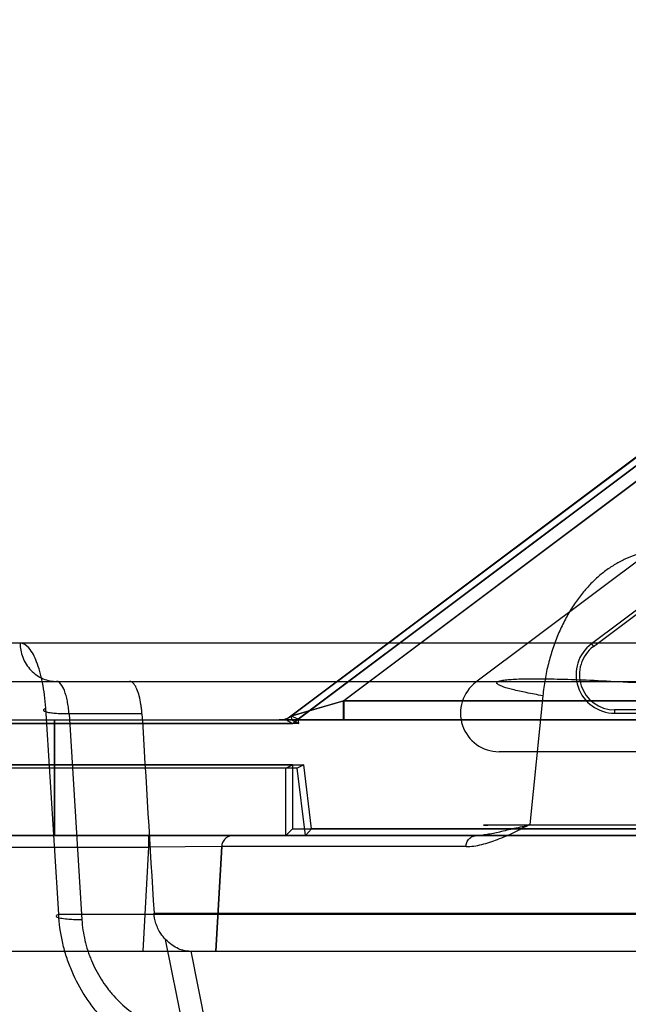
# Model space of a CAD drawing. Header units: millimetres. Extents: x 0 to 297, y 0 to 210.
# Tile 377 of 446: x 239.301 to 239.443, y 161.193 to 161.423. Entities that reach past the tile are written whole.
import ezdxf

# ---------------------------------------------------------------- set-up
doc = ezdxf.new("R2010")
doc.units = ezdxf.units.MM
doc.header["$LTSCALE"] = 16.335
doc.layers.get('0').update_dxf_attribs({"linetype": 'CONTINUOUS'})
for name, color, linetype in [('AXES_REF', 7, 'CONTINUOUS'), ('INTFCLR_1', 7, 'CONTINUOUS'), ('INTFCLR_144815', 7, 'CONTINUOUS'), ('INTFCLR_72935', 7, 'CONTINUOUS')]:
    doc.layers.add(name, color=color, linetype=linetype)

msp = doc.modelspace()

# ---------------------------------------------------------------- linework, layer by layer
at = {"color": 7, "linetype": 'Continuous'}
for radius in [8.7262453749, 8.7255, 8.6696226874]:
    msp.add_circle((241.415033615, 154.4105885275), radius, dxfattribs=at)
msp.add_arc((241.415033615, 154.4105885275), 8.64, 278.2771290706, 261.7228709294, dxfattribs=at)
at = {"layer": 'AXES_REF', "color": 9, "linetype": 'Continuous'}
msp.add_arc((241.415033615, 154.4105885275), 7.9600610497, 94.4118118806, 85.5881881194, dxfattribs=at)
at = {"layer": 'INTFCLR_1', "color": 9, "linetype": 'Continuous'}
for p, q in [((239.3639819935, 161.2604885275), (239.5249799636, 161.3812370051)), ((239.5184515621, 161.370715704), (239.3762819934, 161.2640885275)), ((239.3762819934, 161.2640885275), (239.3639819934, 161.2604885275)), ((239.3762819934, 161.2640885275), (239.3762819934, 161.2595885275)), ((239.499845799, 161.2640885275), (239.3762819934, 161.2640885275)), ((239.3087819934, 161.2325885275), (239.3087819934, 161.2595885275)), ((239.3612819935, 161.2595885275), (239.5608381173, 161.2595885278))]:
    msp.add_line(p, q, dxfattribs=at)
at = {"layer": 'INTFCLR_1', "color": 6, "linetype": 'Continuous'}
for p, q in [((239.5257064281, 161.3797981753), (239.3656687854, 161.2597699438)), ((239.5365064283, 161.365398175), (239.407142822, 161.2683754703)), ((239.2367819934, 161.2595885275), (239.3612819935, 161.2595885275)), ((239.3639835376, 161.2604895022), (239.3640887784, 161.2595885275)), ((239.3656690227, 161.2597679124), (239.3639837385, 161.2604877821)), ((239.3640886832, 161.2595893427), (239.3657818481, 161.258802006)), ((239.3657819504, 161.2588011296), (239.3656687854, 161.2597699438)), ((239.365783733, 161.2588011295), (239.2375693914, 161.2588011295)), ((239.5020954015, 161.2521754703), (239.4125428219, 161.2521754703)), ((239.3654459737, 161.2483385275), (239.2367819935, 161.2483385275)), ((239.2375693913, 161.2491259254), (239.3669495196, 161.2491259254)), ((239.3669495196, 161.2491259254), (239.3654459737, 161.2483385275)), ((239.3673437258, 161.2325885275), (239.3654459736, 161.2483385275)), ((239.3687509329, 161.2341754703), (239.3669495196, 161.2491259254)), ((239.3673437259, 161.2325885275), (239.3687509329, 161.2341754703)), ((239.4979054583, 161.2341754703), (239.3687509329, 161.2341754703)), ((239.5591741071, 161.2325885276), (239.2367819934, 161.2325885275))]:
    msp.add_line(p, q, dxfattribs=at)
msp.add_arc((239.4125428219, 161.2611754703), 0.009000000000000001, 126.8698970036, 269.999999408, dxfattribs=at)
at = {"layer": 'INTFCLR_1', "color": 9, "linetype": 'Continuous'}
msp.add_arc((239.3612819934, 161.2640885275), 0.0045, 270.0000000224, 306.8698976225, dxfattribs=at)
at = {"layer": 'INTFCLR_144815', "color": 9, "linetype": 'Continuous'}
for p, q in [((239.7273236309, 161.277509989), (239.2606358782, 161.2775099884)), ((239.2696355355, 161.2685885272), (239.7813633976, 161.2685885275)), ((239.4227486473, 161.2652408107), (239.4197457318, 161.235147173)), ((239.3097649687, 161.2142743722), (239.3067411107, 161.262325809)), ((239.3121741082, 161.2609964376), (239.3151678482, 161.2129450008)), ((239.3291947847, 161.2609964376), (239.3121741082, 161.2609964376)), ((239.2394819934, 161.2325885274), (239.583846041, 161.2325885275)), ((239.3307245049, 161.2325885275), (239.3307245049, 161.2298885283)), ((239.2367819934, 161.2298885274), (239.3307245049, 161.2298885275)), ((239.330724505, 161.2298885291), (239.3293797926, 161.2055885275)), ((239.3478061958, 161.2300298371), (239.330724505, 161.2298885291)), ((239.4048322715, 161.2300298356), (239.3478061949, 161.2300298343)), ((239.3097649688, 161.2142743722), (239.5332508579, 161.2142743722)), ((239.332008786, 161.2145099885), (239.5489123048, 161.2145099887)), ((239.3391078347, 161.1863579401), (239.3346931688, 161.208354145)), ((239.3401444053, 161.2055885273), (240.7963786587, 161.2055885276)), ((239.3406146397, 161.2055886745), (239.3444981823, 161.1861806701))]:
    msp.add_line(p, q, dxfattribs=at)
at = {"layer": 'INTFCLR_144815', "color": 6, "linetype": 'Continuous'}
for p, q in [((239.3464569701, 161.205588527), (239.3478061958, 161.2300298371)), ((239.3478061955, 161.2300298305), (239.3464569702, 161.2055885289)), ((239.2367819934, 161.2055885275), (239.3401444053, 161.2055885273))]:
    msp.add_line(p, q, dxfattribs=at)
msp.add_ellipse((240.0324485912, 161.4431856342), major_axis=(-0.2659854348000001, 4.8020268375), ratio=0.1481620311, start_param=-4.6826476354, end_param=-4.6729584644, dxfattribs=at)
at = {"layer": 'INTFCLR_144815', "color": 9, "linetype": 'Continuous'}
for points, knots in [([(239.4518323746, 161.2993567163), (239.4509982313, 161.2993563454), (239.449331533, 161.2992667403), (239.4468565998, 161.2988596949), (239.4444196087, 161.2981813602), (239.4424346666, 161.2973919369), (239.4408740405, 161.2966214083), (239.4393116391, 161.2957450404), (239.4374089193, 161.294472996), (239.4352423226, 161.2926836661), (239.4331795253, 161.2906198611), (239.4315734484, 161.2886843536), (239.430351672, 161.286994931), (239.4291502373, 161.285178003), (239.4277624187, 161.282742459), (239.4265508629, 161.280154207), (239.4256783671, 161.2779666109), (239.4248663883, 161.27567372), (239.4240029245, 161.272706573), (239.4232204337, 161.2690257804), (239.4228757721, 161.266515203), (239.4227486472, 161.2652408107)], [0, 0, 0, 0, 0.0510003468, 0.1018158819, 0.1530610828, 0.2053708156, 0.232153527, 0.2594328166, 0.3148548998, 0.3718232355, 0.4309670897, 0.4930055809, 0.5253679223, 0.5584094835, 0.6261462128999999, 0.6965411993, 0.7329500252, 0.7701113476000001, 0.8452290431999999, 0.9216956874, 1, 1, 1, 1]), ([(239.3007494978, 161.2775099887), (239.3007540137, 161.2769646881), (239.3008603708, 161.2758422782), (239.3013254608, 161.2741807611), (239.3021207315, 161.2725839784), (239.3032280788, 161.2711589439), (239.3045890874, 161.2700001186), (239.3061143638, 161.2691708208), (239.3077005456, 161.2686916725), (239.3087719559, 161.2685885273), (239.3092899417, 161.2685885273)], [0, 0, 0, 0, 0.1196014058, 0.2458402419, 0.376363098, 0.5083583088, 0.6389536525, 0.7656136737, 0.8863934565, 1, 1, 1, 1]), ([(239.3067411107, 161.2623258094), (239.3066767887, 161.2633598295), (239.3064913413, 161.265363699), (239.3061041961, 161.2678099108), (239.3057059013, 161.2696437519), (239.3052821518, 161.271286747), (239.3044864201, 161.2736232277), (239.3033356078, 161.2761526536), (239.3015183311, 161.2775097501), (239.3007494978, 161.2775099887)], [0, 0, 0, 0, 0.1816099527, 0.3525121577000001, 0.4337782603, 0.510482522, 0.6499154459, 0.8652265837, 1, 1, 1, 1]), ([(239.3121741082, 161.2609964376), (239.3121383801, 161.2615135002), (239.312040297, 161.2625154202), (239.3118061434, 161.2639541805), (239.3115046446, 161.2652552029), (239.3110410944, 161.2666415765), (239.3105046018, 161.2678736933), (239.309651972, 161.2685885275), (239.3092899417, 161.2685885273)], [0, 0, 0, 0, 0.183595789, 0.3563608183, 0.515927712, 0.6565491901, 0.8717580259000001, 1, 1, 1, 1]), ([(239.4227486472, 161.2652408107), (239.4214594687, 161.2654719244), (239.4191000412, 161.2659182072), (239.4163215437, 161.2665234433), (239.4144885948, 161.2670148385), (239.4134582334, 161.2673303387), (239.4126914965, 161.2676507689), (239.4122035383, 161.2678857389), (239.4119278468, 161.2682677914), (239.4122903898, 161.2685955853), (239.4128623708, 161.268742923), (239.4138010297, 161.2689273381), (239.4150957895, 161.2690490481), (239.4167646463, 161.2691489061), (239.4187944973, 161.2692058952), (239.4221925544, 161.2692318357), (239.4272158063, 161.2691435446), (239.4340370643, 161.2688950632), (239.4417209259, 161.2685031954), (239.449982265, 161.2679927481), (239.4585345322, 161.2673864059), (239.4698042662, 161.266501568), (239.4781892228, 161.265759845), (239.483687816, 161.2652408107)], [0, 0, 0, 0, 0.0471680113, 0.08646725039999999, 0.1023972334, 0.1154509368, 0.1253629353, 0.1319654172, 0.1356289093, 0.1393917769, 0.1464841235, 0.1577198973, 0.1733764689, 0.193450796, 0.2178623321, 0.2465183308, 0.315816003, 0.3987764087, 0.49232953, 0.59289072, 0.6968592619, 0.8010960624, 1, 1, 1, 1]), ([(239.3121741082, 161.2609964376), (239.3116800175, 161.2609923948), (239.31071653, 161.2609980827), (239.3095393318, 161.2610468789), (239.308660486, 161.2611155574), (239.3078678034, 161.2612055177), (239.3071455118, 161.2613128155), (239.3065844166, 161.2615208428), (239.3062623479, 161.2616637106), (239.3062280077, 161.2621410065), (239.3065732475, 161.2622466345), (239.3067411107, 161.2623258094)], [0, 0, 0, 0, 0.2170099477, 0.4230457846, 0.517472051, 0.6038105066, 0.7744311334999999, 0.8322651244, 0.8718676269, 0.9184859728, 1, 1, 1, 1]), ([(239.4048322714, 161.2300298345), (239.4054411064, 161.2300296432), (239.4066744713, 161.2301303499), (239.409162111, 161.2306301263), (239.4122771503, 161.231700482), (239.4160292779, 161.2332600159), (239.4184276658, 161.2346691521), (239.4197453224, 161.2351471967)], [0, 0, 0, 0, 0.1149813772, 0.2327989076, 0.4784404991, 0.735283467, 1, 1, 1, 1]), ([(239.4808465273, 161.2351472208), (239.477645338, 161.2351364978), (239.4713141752, 161.23511457), (239.4634448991, 161.2350903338), (239.4580179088, 161.2350747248), (239.4549751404, 161.2350666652), (239.4506172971, 161.2350545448), (239.4443723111, 161.2350385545), (239.4382465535, 161.2350255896), (239.434367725, 161.2350181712), (239.4319831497, 161.2350137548), (239.4281613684, 161.2350073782), (239.4240353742, 161.2350026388), (239.4206361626, 161.2350001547), (239.4189042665, 161.2349994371), (239.4167319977, 161.2349992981), (239.414115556, 161.2349990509), (239.4113173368, 161.2350100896), (239.4099951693, 161.2350109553), (239.408379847, 161.2350424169), (239.4106894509, 161.2350741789), (239.4123303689, 161.2350908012), (239.4148162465, 161.2351118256), (239.416677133, 161.2351263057), (239.4180635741, 161.235136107), (239.4190917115, 161.2351427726), (239.4197457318, 161.235147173)], [0, 0, 0, 0, 0.1160410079, 0.2295005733, 0.2852558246, 0.3127655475, 0.3397986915, 0.4432245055, 0.5391416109, 0.5618527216, 0.5838288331, 0.6255808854, 0.7003860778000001, 0.73341029, 0.7487671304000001, 0.7632110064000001, 0.8119283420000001, 0.8462533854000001, 0.8578222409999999, 0.8691413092, 0.8810250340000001, 0.9080655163, 0.9498907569, 0.9626783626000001, 0.9762917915, 1, 1, 1, 1]), ([(239.350359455, 161.2325885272), (239.3500491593, 161.2325885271), (239.3493935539, 161.2324603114), (239.3485454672, 161.2318899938), (239.3479728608, 161.2310267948), (239.3478223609, 161.2303555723), (239.3478061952, 161.2300298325)], [0, 0, 0, 0, 0.234837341, 0.4912928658, 0.753170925, 1, 1, 1, 1]), ([(239.4048322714, 161.2300298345), (239.404847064, 161.2303543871), (239.4049821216, 161.2310162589), (239.4054998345, 161.2318771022), (239.4062786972, 161.23245617), (239.4068912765, 161.2325885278), (239.4071772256, 161.2325885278)], [0, 0, 0, 0, 0.2561510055, 0.5222906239, 0.7745505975, 1, 1, 1, 1]), ([(239.3151678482, 161.2129450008), (239.3146367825, 161.2129397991), (239.313633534, 161.2129449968), (239.3120702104, 161.2130129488), (239.31084352, 161.2131336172), (239.3099451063, 161.2133209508), (239.3095386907, 161.2134696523), (239.3092488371, 161.2136294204), (239.3091966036, 161.2140546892), (239.3095635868, 161.2141818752), (239.3097649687, 161.2142743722)], [0, 0, 0, 0, 0.231737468, 0.4377521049, 0.682207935, 0.7704722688, 0.8343793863, 0.8754726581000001, 0.9033028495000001, 1, 1, 1, 1]), ([(239.3411869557, 161.1788242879), (239.340151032, 161.1789505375), (239.3380909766, 161.1793037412), (239.3340575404, 161.1803980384), (239.3306683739, 161.1818525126), (239.3279283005, 161.1834146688), (239.3261272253, 161.1845522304), (239.3231062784, 161.1867575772), (239.3199881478, 161.1897382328), (239.3172811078, 161.1930906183), (239.3148522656, 161.1966848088), (239.3131304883, 161.200092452), (239.3119712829, 161.2031395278), (239.3112830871, 161.2052051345), (239.3103099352, 161.2088742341), (239.3098725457, 161.21211264), (239.3097649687, 161.2142743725)], [0, 0, 0, 0, 0.06096940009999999, 0.1218725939, 0.2439126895, 0.2749194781, 0.3061305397, 0.3683174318, 0.4931992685, 0.5566512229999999, 0.6198066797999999, 0.7463947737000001, 0.778407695, 0.8102573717, 0.8735491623, 1, 1, 1, 1]), ([(239.3151678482, 161.2129450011), (239.3152702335, 161.2113219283), (239.3156309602, 161.2088920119), (239.3163973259, 161.2061424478), (239.3169341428, 161.2045936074), (239.3178350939, 161.20230702), (239.3191614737, 161.1997513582), (239.321019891, 161.1970568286), (239.3230853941, 161.1945424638), (239.3254554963, 161.1923076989), (239.3277455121, 161.1906536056), (239.3291090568, 161.1898002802), (239.3311808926, 161.1886293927), (239.3337386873, 161.1875386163), (239.3367789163, 161.1867171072), (239.3383299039, 161.1864522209), (239.3391093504, 161.1863574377)], [0, 0, 0, 0, 0.1260320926, 0.1892120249, 0.2210279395, 0.2530213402, 0.3796577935, 0.4428947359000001, 0.5064548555, 0.6315854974, 0.6938853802, 0.7251446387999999, 0.7561927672, 0.8782986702, 0.9391508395, 1, 1, 1, 1])]:
    msp.add_open_spline(points, degree=3, knots=knots, dxfattribs=at)
at = {"layer": 'INTFCLR_144815', "color": 6, "linetype": 'Continuous'}
for points, knots in [([(239.3291947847, 161.2609964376), (239.3291722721, 161.2613728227), (239.3291125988, 161.2621119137), (239.3289348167, 161.263516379), (239.3286290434, 161.2650923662), (239.3280938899, 161.2667011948), (239.3274658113, 161.2679464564), (239.3267039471, 161.2685885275), (239.3262848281, 161.2685885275)], [0, 0, 0, 0, 0.1328580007, 0.2611878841, 0.4985509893, 0.6985995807, 0.8523215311, 1, 1, 1, 1]), ([(239.4197453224, 161.2351471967), (239.4185448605, 161.2347116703), (239.4161340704, 161.2343275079), (239.4128294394, 161.2334368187), (239.4102861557, 161.2329047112), (239.4084441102, 161.2326426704), (239.4075875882, 161.2325885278), (239.4071772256, 161.2325885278)], [0, 0, 0, 0, 0.2982065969, 0.5656560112, 0.8000090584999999, 0.9041734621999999, 1, 1, 1, 1]), ([(239.3346954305, 161.2083520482), (239.3342943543, 161.2087714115), (239.3336410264, 161.209593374), (239.3329235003, 161.2108724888), (239.3322949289, 161.2124573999), (239.332058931, 161.213691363), (239.332008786, 161.2145099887)], [0, 0, 0, 0, 0.2542750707, 0.4570643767, 0.6406124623, 1, 1, 1, 1]), ([(239.3401444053, 161.2055885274), (239.3397762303, 161.2055885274), (239.3389458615, 161.2057099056), (239.3376215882, 161.2061763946), (239.3361264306, 161.2070344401), (239.3351691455, 161.207856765), (239.3346954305, 161.2083520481)], [0, 0, 0, 0, 0.1767837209, 0.3988222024, 0.6709185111, 1, 1, 1, 1])]:
    msp.add_open_spline(points, degree=3, knots=knots, dxfattribs=at)
at = {"layer": 'INTFCLR_72935', "color": 9, "linetype": 'Continuous'}
for p, q in [((239.5249873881, 161.3812616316), (239.3639385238, 161.2604883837)), ((239.3762397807, 161.2640885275), (239.5184585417, 161.3707407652)), ((239.4341058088, 161.2773757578), (239.4345782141, 161.2767458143)), ((239.3639385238, 161.2604883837), (239.3762397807, 161.2640885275)), ((239.3762397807, 161.2595885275), (239.3762397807, 161.2640885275)), ((239.3762397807, 161.2640885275), (239.499845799, 161.2640885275)), ((239.4395054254, 161.2619628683), (239.4395054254, 161.2611754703)), ((239.3087819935, 161.2595885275), (239.3087819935, 161.2325885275)), ((239.5608381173, 161.2595885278), (239.3612386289, 161.2595885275))]:
    msp.add_line(p, q, dxfattribs=at)
at = {"layer": 'INTFCLR_72935', "color": 6, "linetype": 'Continuous'}
for p, q in [((239.3643336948, 161.2588011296), (239.5273040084, 161.3810153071)), ((239.5506787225, 161.3647957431), (239.4341058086, 161.2773757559)), ((239.434578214, 161.2767458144), (239.5513634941, 161.3643250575)), ((239.5027912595, 161.2619628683), (239.4395054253, 161.2619628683)), ((239.2367819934, 161.2595885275), (239.3612386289, 161.2595885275)), ((239.3639385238, 161.2604883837), (239.3627385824, 161.2595885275)), ((239.3643336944, 161.2588011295), (239.3627385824, 161.2595885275)), ((239.4395054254, 161.2611754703), (239.5027912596, 161.2611754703)), ((239.2375693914, 161.2588011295), (239.3643336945, 161.2588011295)), ((239.3627385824, 161.2483385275), (239.2367819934, 161.2483385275)), ((239.3643255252, 161.2491259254), (239.2375693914, 161.2491259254)), ((239.3627385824, 161.2483385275), (239.3643255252, 161.2491259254)), ((239.3627385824, 161.2325885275), (239.3627385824, 161.2483385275)), ((239.3643255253, 161.2491259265), (239.3643255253, 161.2341754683)), ((239.3643255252, 161.2341754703), (239.3627385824, 161.2325885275)), ((239.3643255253, 161.2341754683), (239.5040772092, 161.2341754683)), ((239.559174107, 161.2325885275), (239.2367819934, 161.2325885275))]:
    msp.add_line(p, q, dxfattribs=at)
for radius, start, end in [(0.009000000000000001, 126.8668549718, 270.0000044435), (0.008212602, 126.8668463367, 269.999999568)]:
    msp.add_arc((239.4395054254, 161.2701754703), radius, start, end, dxfattribs=at)
at = {"layer": 'INTFCLR_72935', "color": 9, "linetype": 'Continuous'}
msp.add_arc((239.3612387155, 161.2640885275), 0.0045, 269.9999999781, 306.8668465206, dxfattribs=at)

doc.saveas('drawing.dxf')
